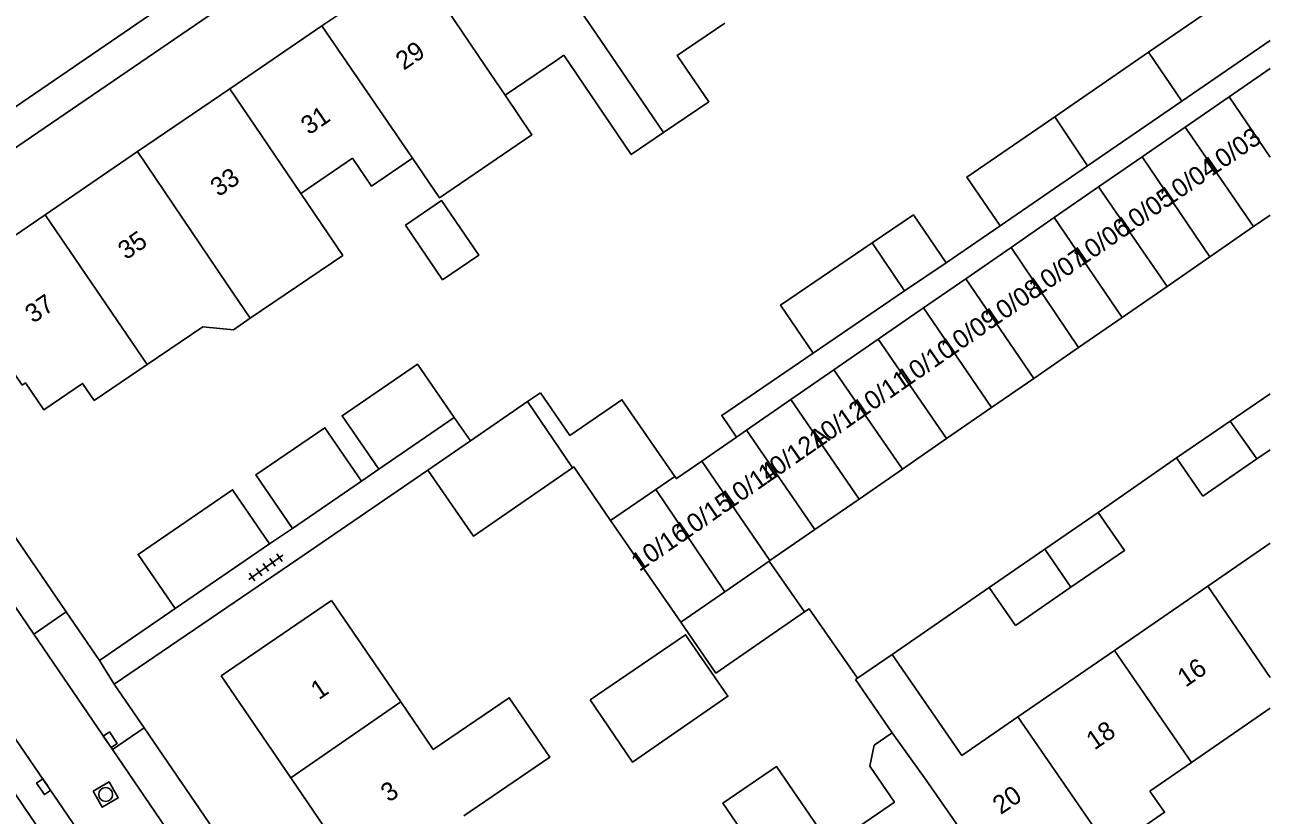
# Model space of a CAD drawing. Extents: x 136000 to 138005, y 398500 to 400500.
# Drawn here: x 137932.8 to 138000, y 399882.8 to 399925.4 of the extents above; entities that cross this region are included whole.
import ezdxf

# ---------------------------------------------------------------- set-up
doc = ezdxf.new("R2010")
doc.units = 0
for name, color, linetype in [('gg-afsc-erfafscheiding', 7, 'Continuous'), ('gg-afsc-muur', 7, 'Continuous'), ('gg-anno-huisnummerreeks BGT', 7, 'Continuous'), ('gg-bbg-bijgebouw', 7, 'Continuous'), ('gg-bbg-gedigitaliseerde bebouwing', 7, 'Continuous'), ('gg-bbg-gedigitaliseerde bijgebouw', 7, 'Continuous'), ('gg-bbg-hoofdgebouw', 7, 'Continuous'), ('gg-bbg-luifel en loopbrug', 7, 'Continuous'), ('gg-bbg-tussenscheiding', 7, 'Continuous'), ('gg-knt-verharding', 7, 'Continuous'), ('gg-knt-verharding nz', 7, 'Continuous'), ('gt-symb-kolk', 7, 'Continuous'), ('gt-symb-rioolschacht', 7, 'Continuous'), ('gt-symb-tegel verharding', 7, 'Continuous')]:
    doc.layers.add(name, color=color, linetype=linetype)

# ---------------------------------------------------------------- blocks, each defined once
blk = doc.blocks.new('gt0-TEG1')
at = {"layer": 'gt-symb-tegel verharding'}
for p, q in [((-1.125, 0), (1.125, 0)), ((-0.9, -0.25), (-0.9, 0.25)), ((-0.45, -0.25), (-0.45, 0.25)), ((0, -0.25), (0, 0.25)), ((0.45, -0.25), (0.45, 0.25)), ((0.9, -0.25), (0.9, 0.25))]:
    blk.add_line(p, q, dxfattribs=at)
blk = doc.blocks.new('gt0-RS')
at = {"layer": 'gt-symb-rioolschacht'}
blk.add_lwpolyline([(-0.5, -0.5), (0.5, -0.5), (0.5, 0.5), (-0.5, 0.5)], close=True, dxfattribs=at)
blk.add_circle((0, 0), 0.375, dxfattribs=at)
blk = doc.blocks.new('gt0-KOLK')
at = {"layer": 'gt-symb-kolk'}
blk.add_lwpolyline([(0, 0), (0.375, 0), (0.375, 0.4), (-0.375, 0.4), (-0.375, 0), (0, 0)], dxfattribs=at)

msp = doc.modelspace()

# ---------------------------------------------------------------- linework, layer by layer
at = {"layer": 'gg-afsc-erfafscheiding'}
for p, q in [((137985.425, 399914.582), (137982.501, 399912.592)), ((137955.938, 399904.244), (137956.81, 399902.974)), ((137951.866, 399901.448), (137950.929, 399900.796)), ((137947.196, 399898.245), (137945.97, 399897.413))]:
    msp.add_line(p, q, dxfattribs=at)
msp.add_lwpolyline([(137975.332, 399907.715), (137970.389, 399904.352), (137971.184, 399903.178)], dxfattribs=at)
at = {"layer": 'gg-afsc-muur'}
for p, q in [((137994.948, 399902.049), (137990.716, 399899.111)), ((137947.5, 399896.588), (137954.517, 399901.383)), ((137984.828, 399895.063), (137979.589, 399891.444))]:
    msp.add_line(p, q, dxfattribs=at)
at = {"layer": 'gg-bbg-bijgebouw'}
for p, q in [((137999.108, 399914.542), (138000, 399915.158)), ((137999.108, 399914.542), (137996.743, 399912.909)), ((137996.743, 399912.909), (137994.437, 399911.316)), ((137992.015, 399909.644), (137994.437, 399911.316)), ((137992.015, 399909.644), (137989.659, 399908.017)), ((137989.659, 399908.017), (137987.241, 399906.347)), ((137987.241, 399906.347), (137984.957, 399904.77)), ((137997.847, 399904.039), (138000, 399905.517)), ((137982.529, 399903.093), (137984.957, 399904.77)), ((137951.866, 399901.448), (137955.938, 399904.244)), ((137997.847, 399904.039), (137994.948, 399902.049)), ((137956.81, 399902.974), (137954.517, 399901.383)), ((137980.139, 399901.443), (137982.529, 399903.093)), ((137994.948, 399902.049), (137996.363, 399899.988)), ((137977.806, 399899.832), (137980.139, 399901.443)), ((137950.929, 399900.796), (137947.196, 399898.245)), ((137975.416, 399898.181), (137977.806, 399899.832)), ((137990.716, 399899.111), (137987.834, 399897.129)), ((137972.991, 399896.507), (137975.416, 399898.181)), ((137945.97, 399897.413), (137940.863, 399893.923)), ((137987.834, 399897.129), (137984.828, 399895.063)), ((137970.549, 399894.82), (137972.942, 399896.473)), ((137972.942, 399896.473), (137972.991, 399896.507)), ((137984.828, 399895.063), (137986.244, 399893.003)), ((137968.178, 399893.183), (137970.549, 399894.82))]:
    msp.add_line(p, q, dxfattribs=at)
for points in [[(137955.938, 399904.244), (137953.949, 399907.124), (137949.885, 399904.333), (137951.866, 399901.448)], [(137950.929, 399900.796), (137948.953, 399903.685), (137945.221, 399901.135), (137947.196, 399898.245)], [(137945.97, 399897.413), (137943.968, 399900.333), (137938.866, 399896.846), (137940.863, 399893.923)]]:
    msp.add_lwpolyline(points, dxfattribs=at)
at = {"layer": 'gg-bbg-gedigitaliseerde bebouwing'}
for p, q in [((137961.471, 399923.539), (137958.682, 399921.642)), ((137961.851, 399923.799), (137961.471, 399923.539)), ((137939.355, 399907.098), (137942.358, 399909.136)), ((137936.5, 399905.16), (137939.355, 399907.098)), ((137996.64, 399895.137), (138000, 399897.453)), ((137996.64, 399895.137), (137991.591, 399891.658)), ((137953.046, 399888.884), (137949.306, 399894.354)), ((137991.591, 399891.658), (137986.381, 399888.067)), ((137977.606, 399890.092), (137979.592, 399887.21))]:
    msp.add_line(p, q, dxfattribs=at)
for points in [[(137970.544, 399925.527), (137967.986, 399923.786), (137969.688, 399921.285), (137967.235, 399919.616)], [(137961.851, 399923.799), (137965.5, 399918.436), (137967.235, 399919.616)], [(137958.682, 399921.642), (137960.133, 399919.499), (137955.138, 399916.101), (137953.681, 399918.243)], [(137953.681, 399918.243), (137951.464, 399916.73), (137950.439, 399918.231), (137947.647, 399916.325)], [(137944.92, 399909.591), (137949.916, 399912.99), (137947.647, 399916.325)], [(137942.358, 399909.136), (137944.019, 399908.978), (137944.92, 399909.591)], [(137979.589, 399891.444), (137983.355, 399885.981), (137986.381, 399888.067)], [(137953.046, 399888.884), (137954.808, 399886.311), (137958.908, 399889.101), (137961.094, 399885.888), (137956.458, 399882.734)], [(137976.277, 399881.104), (137979.711, 399883.47), (137978.379, 399885.402), (137978.617, 399886.538), (137979.592, 399887.21)], [(137965.214, 399873.13), (137969.813, 399876.278), (137968.96, 399877.524), (137972.715, 399880.094), (137970.45, 399883.403), (137973.346, 399885.385), (137976.277, 399881.104)]]:
    msp.add_lwpolyline(points, dxfattribs=at)
at = {"layer": 'gg-bbg-gedigitaliseerde bijgebouw'}
for p, q in [((137998.613, 399927.508), (137993.44, 399923.956)), ((137995.227, 399921.312), (138000, 399924.589)), ((137993.44, 399923.956), (137988.367, 399920.473)), ((137997.794, 399921.555), (138000, 399923.078)), ((137990.144, 399917.822), (137995.227, 399921.312)), ((137997.794, 399921.555), (137995.407, 399919.906)), ((137995.407, 399919.906), (137993.089, 399918.306)), ((137993.089, 399918.306), (137990.739, 399916.683)), ((137985.425, 399914.582), (137990.144, 399917.822)), ((137990.739, 399916.683), (137988.346, 399915.03)), ((137988.346, 399915.03), (137986.013, 399913.419)), ((137978.509, 399913.674), (137980.26, 399911.068)), ((137983.567, 399911.73), (137986.013, 399913.419)), ((137980.26, 399911.068), (137982.501, 399912.592)), ((137983.567, 399911.73), (137981.287, 399910.156)), ((137978.828, 399908.458), (137981.287, 399910.156)), ((137976.439, 399906.807), (137978.828, 399908.458)), ((137974.121, 399905.207), (137976.439, 399906.807)), ((137959.898, 399905.092), (137960.596, 399905.571)), ((137971.731, 399903.556), (137974.121, 399905.207)), ((137956.81, 399902.974), (137959.898, 399905.092)), ((137969.306, 399901.882), (137971.184, 399903.178)), ((137971.184, 399903.178), (137971.731, 399903.556)), ((137999.285, 399902.002), (138000, 399902.495)), ((137996.363, 399899.988), (137999.285, 399902.002)), ((137964.38, 399898.683), (137968.178, 399893.183)), ((137986.244, 399893.003), (137989.246, 399895.072))]:
    msp.add_line(p, q, dxfattribs=at)
for points in [[(137988.367, 399920.473), (137983.619, 399917.213), (137985.425, 399914.582)], [(137953.306, 399914.619), (137955.255, 399915.945), (137957.268, 399913.007), (137955.31, 399911.675), (137953.306, 399914.619)], [(137982.501, 399912.592), (137980.735, 399915.188), (137978.509, 399913.674)], [(137960.596, 399905.571), (137962.189, 399903.263), (137964.991, 399905.198), (137967.858, 399901.046)], [(137967.858, 399901.046), (137967.935, 399900.935), (137969.306, 399901.882)], [(137962.328, 399901.52), (137956.984, 399897.828), (137954.517, 399901.383)], [(137962.328, 399901.52), (137962.391, 399901.564), (137964.38, 399898.683)], [(137989.246, 399895.072), (137992.13, 399897.06), (137990.716, 399899.111)], [(137963.273, 399888.993), (137965.567, 399885.623), (137970.722, 399889.182), (137968.43, 399892.502), (137963.273, 399888.993)]]:
    msp.add_lwpolyline(points, dxfattribs=at)
at = {"layer": 'gg-bbg-hoofdgebouw'}
for p, q in [((137953.824, 399928.817), (137948.79, 399925.382)), ((137948.79, 399925.382), (137943.818, 399921.988)), ((137943.818, 399921.988), (137938.839, 399918.59)), ((137938.839, 399918.59), (137933.838, 399915.177)), ((137943.35, 399890.29), (137949.306, 399894.354)), ((137979.589, 399891.444), (137977.714, 399890.166)), ((137947.114, 399884.776), (137943.35, 399890.29)), ((137977.714, 399890.166), (137977.606, 399890.092)), ((137995.748, 399885.604), (138000, 399888.535)), ((137993.51, 399884.062), (137995.748, 399885.604)), ((137951.03, 399879.04), (137947.114, 399884.776))]:
    msp.add_line(p, q, dxfattribs=at)
for points in [[(137933.838, 399915.177), (137928.73, 399911.69), (137932.61, 399905.99), (137932.78, 399906.11), (137933.77, 399904.65), (137935.87, 399906.08), (137936.5, 399905.16)], [(137991.345, 399880.873), (137994.3, 399882.923), (137993.51, 399884.062)]]:
    msp.add_lwpolyline(points, dxfattribs=at)
at = {"layer": 'gg-bbg-luifel en loopbrug'}
for p, q in [((137975.332, 399907.715), (137980.26, 399911.068)), ((137972.942, 399896.473), (137974.853, 399893.738))]:
    msp.add_line(p, q, dxfattribs=at)
for points in [[(137978.509, 399913.674), (137973.566, 399910.31), (137975.332, 399907.715)], [(137968.178, 399893.183), (137970.074, 399890.437), (137974.853, 399893.738)]]:
    msp.add_lwpolyline(points, dxfattribs=at)
at = {"layer": 'gg-bbg-tussenscheiding'}
for p, q in [((137958.703, 399932.147), (137963.583, 399924.98)), ((137953.824, 399928.817), (137957.641, 399923.179)), ((137948.79, 399925.382), (137953.681, 399918.243)), ((137963.583, 399924.98), (137967.235, 399919.616)), ((137993.44, 399923.956), (137995.227, 399921.312)), ((137958.682, 399921.642), (137957.641, 399923.179)), ((137943.818, 399921.988), (137947.647, 399916.325)), ((137997.794, 399921.555), (138000, 399918.298)), ((137988.367, 399920.473), (137990.144, 399917.822)), ((137995.407, 399919.906), (137999.108, 399914.542)), ((137938.839, 399918.59), (137943.694, 399911.406)), ((137996.743, 399912.909), (137993.089, 399918.306)), ((137990.739, 399916.683), (137994.437, 399911.316)), ((137933.838, 399915.177), (137939.355, 399907.098)), ((137992.015, 399909.644), (137988.346, 399915.03)), ((137989.659, 399908.017), (137986.013, 399913.419)), ((137943.694, 399911.406), (137944.92, 399909.591)), ((137983.567, 399911.73), (137987.241, 399906.347)), ((137984.957, 399904.77), (137981.287, 399910.156)), ((137982.529, 399903.093), (137978.828, 399908.458)), ((137980.139, 399901.443), (137976.439, 399906.807)), ((137974.121, 399905.207), (137977.806, 399899.832)), ((137962.328, 399901.52), (137959.898, 399905.092)), ((137997.847, 399904.039), (137999.285, 399902.002)), ((137971.731, 399903.556), (137975.416, 399898.181)), ((137969.306, 399901.882), (137972.991, 399896.507)), ((137966.828, 399900.346), (137967.858, 399901.046)), ((137964.38, 399898.683), (137966.828, 399900.346)), ((137970.549, 399894.82), (137966.828, 399900.346)), ((137987.834, 399897.129), (137989.246, 399895.072)), ((137996.64, 399895.137), (138000, 399890.196)), ((137991.591, 399891.658), (137995.748, 399885.604)), ((137953.046, 399888.884), (137947.114, 399884.776)), ((137986.381, 399888.067), (137991.345, 399880.873))]:
    msp.add_line(p, q, dxfattribs=at)
msp.add_lwpolyline([(137979.592, 399887.21), (137981.43, 399884.655), (137985.612, 399878.619)], dxfattribs=at)
at = {"layer": 'gg-knt-verharding'}
for p, q in [((137981.595, 399952.497), (137922.43, 399912.11)), ((137934.985, 399893.739), (137924.583, 399908.96)), ((137947.5, 399896.588), (137937.569, 399889.843)), ((137960.512, 399842.54), (137924.646, 399894.995)), ((137936.779, 399891.114), (137934.985, 399893.739)), ((137940.863, 399893.923), (137936.779, 399891.114)), ((137936.779, 399891.114), (137937.569, 399889.843)), ((137937.569, 399889.843), (137939.192, 399887.473)), ((137939.192, 399887.473), (137946.812, 399876.346))]:
    msp.add_line(p, q, dxfattribs=at)
for points in [[(137935.481, 399932.581), (137939.83, 399926.186), (137921.337, 399913.565)], [(137914.751, 399912.484), (137943.802, 399869.942), (137961.889, 399843.478)], [(137974.853, 399893.738), (137974.853, 399893.737), (137975.104, 399893.912), (137977.714, 399890.166)]]:
    msp.add_lwpolyline(points, dxfattribs=at)
at = {"layer": 'gg-knt-verharding nz'}
for p, q in [((137933.231, 399892.54), (137934.985, 399893.739)), ((137933.231, 399892.54), (137937.483, 399886.302)), ((137937.483, 399886.302), (137939.192, 399887.473)), ((137937.483, 399886.302), (137945.088, 399875.166))]:
    msp.add_line(p, q, dxfattribs=at)
msp.add_lwpolyline([(137922.598, 399908.076), (137928.731, 399899.146), (137933.231, 399892.54)], dxfattribs=at)

# ---------------------------------------------------------------- block references
at = {"layer": 'gt-symb-kolk'}
for p, rotation in [((137937.197, 399886.722), -55.71676013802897), ((137933.928, 399884.411), 124.30778784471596)]:
    msp.add_blockref('gt0-KOLK', p, dxfattribs=dict(at, rotation=rotation))
at = {"layer": 'gt-symb-rioolschacht', "rotation": -60.047932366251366}
msp.add_blockref('gt0-RS', (137937.114, 399883.877), dxfattribs=at)
at = {"layer": 'gt-symb-tegel verharding', "rotation": 35.51769785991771}
msp.add_blockref('gt0-TEG1', (137945.764, 399896.149), dxfattribs=at)

# ---------------------------------------------------------------- texts
at = {"layer": 'gg-anno-huisnummerreeks BGT'}
for s, rotation, p in [('29', 34.3, (137953.216, 399922.954)), ('31', 34.3, (137948.096, 399919.46)), ('10/03', 34.6, (137996.851, 399917.238)), ('10/04', 34.6, (137994.498, 399915.613)), ('33', 34.3, (137943.208, 399916.124)), ('10/05', 34.6, (137992.162, 399914)), ('10/06', 34.6, (137989.798, 399912.367)), ('35', 34.3, (137938.218, 399912.718)), ('10/07', 34.6, (137987.409, 399910.718)), ('10/08', 34.6, (137985.022, 399909.069)), ('37', 34.3, (137933.198, 399909.291)), ('10/09', 34.6, (137982.671, 399907.446)), ('10/10', 34.6, (137980.315, 399905.819)), ('10/11', 34.6, (137977.906, 399904.155)), ('10/12', 34.6, (137975.545, 399902.525)), ('10/12A', 34.6, (137972.799, 399900.629)), ('10/14', 34.6, (137970.776, 399899.231)), ('10/15', 34.6, (137968.318, 399897.534)), ('10/16', 34.6, (137965.936, 399895.889)), ('16', 34.6, (137995.438, 399889.641)), ('1', 34.3, (137948.628, 399888.964)), ('18', 34.6, (137990.517, 399886.249)), ('3', 34.3, (137952.408, 399883.427)), ('20', 34.6, (137985.456, 399882.762))]:
    msp.add_text(s, height=1, rotation=rotation, dxfattribs=at).set_placement(p)

doc.saveas('drawing.dxf')
